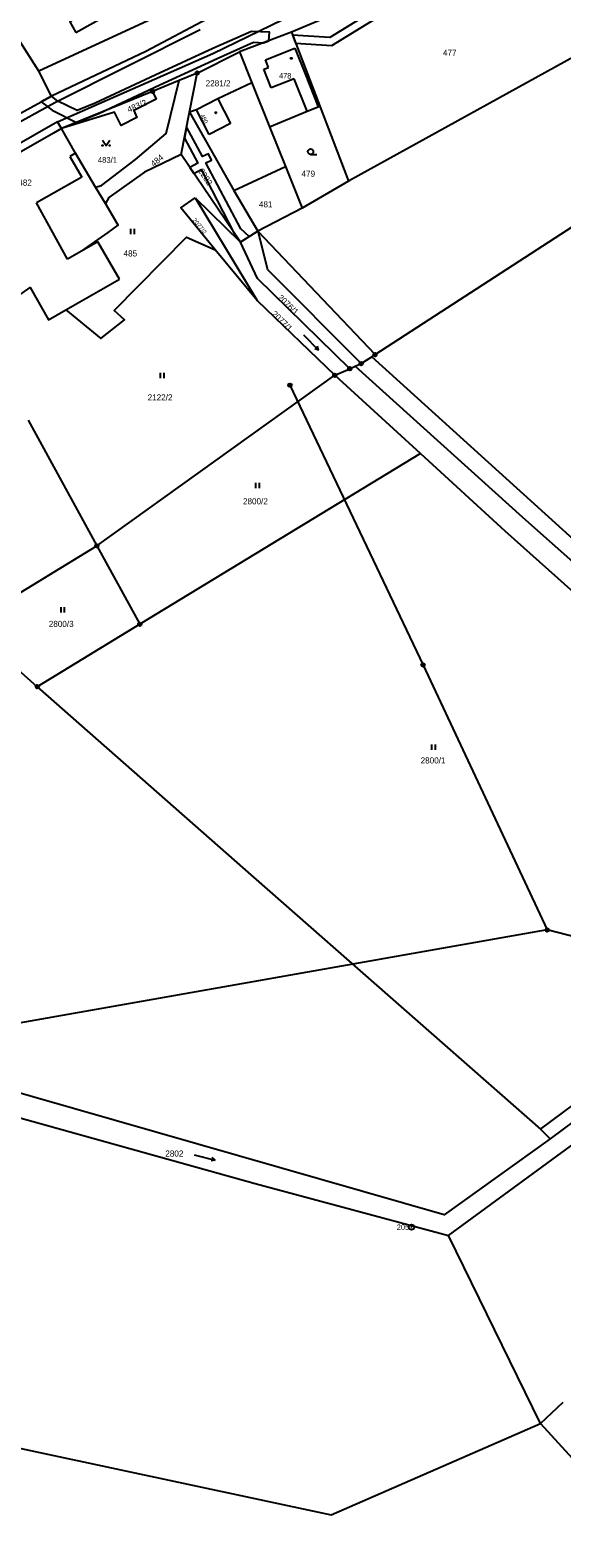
# Model space of a CAD drawing. Extents: x -504988 to -494607, y -1123820 to -1114018.
# Drawn here: x -497169.8 to -497021.1, y -1121271.7 to -1120850 of the extents above; entities that cross this region are included whole.
import ezdxf

# ---------------------------------------------------------------- set-up
doc = ezdxf.new("R2010")
doc.units = 0
for name, color, linetype in [('Hranice parcel', 7, 'Continuous'), ('Parcelní čísla', 7, 'Continuous'), ('Poz předměty', 7, 'Continuous'), ('Vnitřní kresba', 7, 'Continuous'), ('Věcná břemena k části', 7, 'Continuous'), ('Značky bodu BP', 7, 'Continuous'), ('Značky budov', 7, 'Continuous'), ('Značky kultur', 7, 'Continuous')]:
    doc.layers.add(name, color=color, linetype=linetype)

msp = doc.modelspace()

# ---------------------------------------------------------------- linework, layer by layer
at = {"layer": 'Hranice parcel'}
for p, q in [((-497123.54, -1120841.13), (-497167.35, -1120861.46)), ((-497096.73, -1120850.57), (-497111.2, -1120856.09)), ((-497096.73, -1120850.57), (-497088.77, -1120871.26)), ((-497000.83, -1120848.07), (-497080.71, -1120892.24)), ((-497123.05, -1120862), (-497111.2, -1120856.09)), ((-497111.2, -1120856.09), (-497107.79, -1120864.71)), ((-497163.81, -1120868.48), (-497167.35, -1120861.46)), ((-497123.05, -1120862), (-497128.14, -1120864.08)), ((-497125.21, -1120872.96), (-497123.05, -1120862)), ((-497135.56, -1120867.12), (-497161, -1120877.53)), ((-497128.14, -1120864.08), (-497135.56, -1120867.12)), ((-497107.79, -1120864.71), (-497102.84, -1120877.05)), ((-497196.93, -1120886.64), (-497163.81, -1120868.48)), ((-497088.77, -1120871.26), (-497080.71, -1120892.24)), ((-497127.55, -1120884.81), (-497125.21, -1120872.96)), ((-497125.21, -1120872.96), (-497112.85, -1120894.88)), ((-497102.84, -1120877.05), (-497098.4, -1120888.1)), ((-497110.98, -1120909.31), (-497127.55, -1120884.81)), ((-497112.85, -1120894.88), (-497098.4, -1120888.1)), ((-497098.4, -1120888.1), (-497093.72, -1120899.76)), ((-497080.71, -1120892.24), (-497093.72, -1120899.76)), ((-497148.73, -1120898.49), (-497151.45, -1120893.93)), ((-497123.59, -1120896.94), (-497110.98, -1120909.31)), ((-497123.59, -1120896.94), (-497106.33, -1120925.64)), ((-497112.85, -1120894.88), (-497106.11, -1120906.21)), ((-497093.72, -1120899.76), (-497106.11, -1120906.21)), ((-497144.81, -1120919.69), (-497150.82, -1120909.2)), ((-497106.11, -1120906.21), (-497110.98, -1120909.31)), ((-497106.11, -1120906.21), (-497103.41, -1120916.92)), ((-497106.33, -1120925.64), (-497118.03, -1120911.41)), ((-497103.41, -1120916.92), (-497077.21, -1120943.27)), ((-497159.8, -1120928.25), (-497144.81, -1120919.69)), ((-497106.33, -1120925.64), (-497084.56, -1120946.54)), ((-497078.85, -1120944), (-497077.21, -1120943.27)), ((-497077.21, -1120943.27), (-497074.25, -1120941.35)), ((-497151.11, -1120994.22), (-497084.56, -1120946.54)), ((-497084.56, -1120946.54), (-497080.42, -1120944.7)), ((-497084.56, -1120946.54), (-497060.63, -1120968.4)), ((-497080.42, -1120944.7), (-497078.85, -1120944)), ((-497170.29, -1120959.11), (-497151.11, -1120994.22)), ((-497060.63, -1120968.4), (-497139.1, -1121016.18)), ((-497060.63, -1120968.4), (-497037, -1120990)), ((-497184.13, -1121014.32), (-497151.11, -1120994.22)), ((-497151.11, -1120994.22), (-497139.1, -1121016.18)), ((-497167.77, -1121033.62), (-497187.44, -1121016.29)), ((-497139.1, -1121016.18), (-497167.77, -1121033.62)), ((-497027.04, -1121157.33), (-496929.24, -1121084.41)), ((-497024.32, -1121160.03), (-497027.04, -1121157.33)), ((-497027.04, -1121239.69), (-497052.82, -1121187.14)), ((-497027.04, -1121239.69), (-497020.73, -1121233.71))]:
    msp.add_line(p, q, dxfattribs=at)
for points in [[(-496873.61, -1120715.62), (-496935.71, -1120745.8), (-497008.64, -1120786.17), (-497069.74, -1120821.85), (-497112.16, -1120843.58), (-497117.01, -1120845.17), (-497137.45, -1120855.98), (-497163.81, -1120868.48)], [(-497023.88, -1120811.08), (-497086.48, -1120846.33), (-497096.73, -1120850.57)], [(-497157.03, -1120850.65), (-497133.57, -1120837.52), (-497135.21, -1120834.6), (-497158.67, -1120847.72), (-497157.03, -1120850.65)], [(-497074.25, -1120941.35), (-497073.33, -1120940.76), (-496927.63, -1120846.33)], [(-497167.35, -1120861.46), (-497172.51, -1120853.27), (-497204.87, -1120871.07), (-497196.93, -1120886.64)], [(-497135.56, -1120867.12), (-497134.53, -1120869.35), (-497140.8, -1120872.44), (-497139.96, -1120874.46), (-497144.29, -1120876.63), (-497146.15, -1120872.9), (-497161, -1120877.53)], [(-497151.45, -1120893.93), (-497149.77, -1120893.44), (-497140.29, -1120886.2), (-497131.77, -1120878.88), (-497128.14, -1120864.08)], [(-497107.79, -1120864.71), (-497117.3, -1120869.22), (-497123.26, -1120872.25), (-497125.21, -1120872.96)], [(-497102.84, -1120877.05), (-497092.31, -1120872.66), (-497089.22, -1120871.43), (-497088.77, -1120871.26)], [(-497161, -1120877.53), (-497162.08, -1120875.61), (-497193.91, -1120893.79), (-497205.64, -1120899.19), (-497240.26, -1120919.63), (-497250.18, -1120924.55), (-497404.22, -1121006.98), (-497504.86, -1121061.28), (-497548.64, -1121084.52), (-497630.65, -1121128.6), (-497742.3, -1121188.23), (-497831.7, -1121236.04), (-497830.39, -1121238.19)], [(-497161, -1120877.53), (-497163.22, -1120878.78), (-497192.77, -1120895.71)], [(-497151.45, -1120893.93), (-497157.09, -1120884.44), (-497161, -1120877.53)], [(-497127.55, -1120884.81), (-497137.79, -1120889.69), (-497147.77, -1120896.81), (-497148.73, -1120898.49)], [(-497118.03, -1120911.41), (-497127.63, -1120899.74), (-497123.59, -1120896.94)], [(-497150.82, -1120909.2), (-497155.38, -1120911.81), (-497147.93, -1120906.57), (-497145.11, -1120904.59), (-497148.73, -1120898.49)], [(-497159.8, -1120928.25), (-497150.01, -1120936.29), (-497143.41, -1120931), (-497146.23, -1120928.45), (-497126.05, -1120907.89), (-497118.03, -1120911.41)], [(-497080.42, -1120944.7), (-497106.18, -1120919.43), (-497110.98, -1120909.31)], [(-497174.27, -1120925.11), (-497169.78, -1120921.95), (-497164.61, -1120931), (-497159.8, -1120928.25)], [(-496918.67, -1121081.75), (-496930.58, -1121069.25), (-497006.02, -1121003.19), (-497074.25, -1120941.35)], [(-497078.85, -1120944), (-497032.07, -1120986.22), (-496921.93, -1121084.02), (-496918.28, -1121087.26)], [(-497037, -1120990), (-496981.2, -1121039.87), (-496945.18, -1121070.01), (-496929.24, -1121084.41)], [(-497167.77, -1121033.62), (-497107.31, -1121086.86), (-497027.04, -1121157.33)], [(-496929.24, -1121084.41), (-496926.6, -1121086.8), (-496961.26, -1121113.18), (-497024.32, -1121160.03)], [(-497052.82, -1121187.14), (-496945.19, -1121108.36), (-496919.14, -1121087.94)], [(-497024.32, -1121160.03), (-497054.02, -1121181.31), (-497226.59, -1121131.82), (-497313, -1121108.3)], [(-497224.71, -1121139.69), (-497106.85, -1121172.59), (-497052.82, -1121187.14)], [(-497328.91, -1121213.19), (-497207.25, -1121239.23), (-497085.58, -1121265.26), (-497027.04, -1121239.69)], [(-497027.04, -1121239.69), (-496986.49, -1121284.04), (-496983.12, -1121284.65), (-496981.48, -1121287.89)]]:
    msp.add_lwpolyline(points, dxfattribs=at)
at = {"layer": 'Poz předměty'}
for p, q in [((-497097.13, -1120949.3), (-497059.9, -1121027.56)), ((-497059.9, -1121027.56), (-497025.16, -1121101.65)), ((-497025.16, -1121101.65), (-497220.45, -1121136.04)), ((-496958.14, -1121119.11), (-497025.16, -1121101.65))]:
    msp.add_line(p, q, dxfattribs=at)
for centre, radius in [((-497097.13, -1120949.3), 0.5), ((-497097.13, -1120949.3), 0.4), ((-497097.13, -1120949.3), 0.3), ((-497097.13, -1120949.3), 0.2), ((-497097.13, -1120949.3), 0.1), ((-497059.9, -1121027.56), 0.5), ((-497059.9, -1121027.56), 0.4), ((-497059.9, -1121027.56), 0.3), ((-497059.9, -1121027.56), 0.2), ((-497059.9, -1121027.56), 0.1), ((-497025.16, -1121101.65), 0.5), ((-497025.16, -1121101.65), 0.4), ((-497025.16, -1121101.65), 0.3), ((-497025.16, -1121101.65), 0.2), ((-497025.16, -1121101.65), 0.1)]:
    msp.add_circle(centre, radius, dxfattribs=at)
at = {"layer": 'Vnitřní kresba'}
for p, q in [((-497118.66, -1120856.55), (-497086.04, -1120840.64)), ((-497162.82, -1120870.22), (-497122.18, -1120849.82)), ((-497103.98, -1120858.32), (-497095.71, -1120855.05)), ((-497095.71, -1120855.05), (-497092.86, -1120862.24)), ((-497162.08, -1120875.61), (-497118.66, -1120856.55)), ((-497103.13, -1120860.46), (-497103.98, -1120858.32)), ((-497104.39, -1120860.96), (-497103.13, -1120860.46)), ((-497102.33, -1120866.14), (-497104.39, -1120860.96)), ((-497095.9, -1120863.59), (-497102.33, -1120866.14)), ((-497092.31, -1120872.66), (-497095.9, -1120863.59)), ((-497092.86, -1120862.24), (-497089.22, -1120871.43)), ((-497196.02, -1120888.42), (-497162.82, -1120870.22)), ((-497117.3, -1120869.22), (-497113.76, -1120876.16)), ((-497119.72, -1120879.2), (-497123.26, -1120872.25)), ((-497113.76, -1120876.16), (-497119.72, -1120879.2)), ((-497157.09, -1120884.44), (-497158.65, -1120885.33)), ((-497158.65, -1120885.33), (-497155.36, -1120891.15)), ((-497155.36, -1120891.15), (-497168.02, -1120898.32)), ((-497159.32, -1120914.07), (-497168.02, -1120898.32)), ((-497073.33, -1120940.76), (-497106.11, -1120906.21)), ((-497155.38, -1120911.81), (-497159.32, -1120914.07))]:
    msp.add_line(p, q, dxfattribs=at)
at = {"layer": 'Věcná břemena k části'}
for points in [[(-497096.4, -1120851.43), (-497095.54, -1120853.65), (-497085.44, -1120854.31), (-497021.46, -1120814.96), (-497022.6, -1120813.13), (-497085.98, -1120852.11)], [(-497163.81, -1120868.48), (-497166.72, -1120870.08), (-497163.57, -1120872.42), (-497156.79, -1120875.81), (-497150.41, -1120873.2), (-497133.52, -1120865.3), (-497117.43, -1120857.9), (-497107.29, -1120853.38), (-497104.49, -1120853.53), (-497102.99, -1120852.96), (-497102.86, -1120850.61), (-497107.85, -1120850.34), (-497118.67, -1120855.16), (-497134.78, -1120862.58), (-497151.61, -1120870.47), (-497156.65, -1120872.52), (-497161.99, -1120869.86)], [(-497126.03, -1120877.09), (-497126.64, -1120880.19), (-497122.88, -1120887.21), (-497125.09, -1120888.45), (-497123.97, -1120890.11), (-497121.94, -1120888.97), (-497112.86, -1120906.53), (-497111.73, -1120908.19), (-497110.98, -1120909.31), (-497110.27, -1120908.86), (-497108.54, -1120907.76), (-497110.81, -1120905.55), (-497120.64, -1120887.16), (-497119.02, -1120886.4), (-497119.86, -1120884.59), (-497121.59, -1120885.39)]]:
    msp.add_lwpolyline(points, close=True, dxfattribs=at)
at = {"layer": 'Značky bodu BP'}
for centre, radius in [((-497123.05, -1120862), 0.5), ((-497123.05, -1120862), 0.0303), ((-497135.56, -1120867.12), 0.5), ((-497135.56, -1120867.12), 0.0303), ((-497077.21, -1120943.27), 0.5), ((-497077.21, -1120943.27), 0.0303), ((-497073.33, -1120940.76), 0.5), ((-497073.33, -1120940.76), 0.0303), ((-497084.56, -1120946.54), 0.5), ((-497084.56, -1120946.54), 0.0303), ((-497080.42, -1120944.7), 0.5), ((-497080.42, -1120944.7), 0.0303), ((-497151.11, -1120994.22), 0.5), ((-497151.11, -1120994.22), 0.0303), ((-497139.1, -1121016.18), 0.5), ((-497139.1, -1121016.18), 0.0303), ((-497167.77, -1121033.62), 0.5), ((-497167.77, -1121033.62), 0.0303), ((-497063.15, -1121184.77), 0.75), ((-497063.15, -1121184.77), 0.03)]:
    msp.add_circle(centre, radius, dxfattribs=at)
at = {"layer": 'Značky budov'}
for centre in [(-497096.75, -1120857.9), (-497117.84, -1120873.11)]:
    msp.add_circle(centre, 0.175, dxfattribs=at)
at = {"layer": 'Značky kultur'}
for p, q in [((-497091.35, -1120884.74), (-497089.6, -1120884.74)), ((-497141.63, -1120907.05), (-497141.63, -1120905.55)), ((-497140.63, -1120907.05), (-497140.63, -1120905.55)), ((-497093.35, -1120935.23), (-497089.1, -1120939.47)), ((-497089.1, -1120939.47), (-497090.15, -1120939.13)), ((-497089.1, -1120939.47), (-497089.44, -1120938.42)), ((-497133.28, -1120947.31), (-497133.28, -1120945.81)), ((-497132.28, -1120947.31), (-497132.28, -1120945.81)), ((-497106.62, -1120978.07), (-497106.62, -1120976.57)), ((-497105.62, -1120978.07), (-497105.62, -1120976.57)), ((-497161.12, -1121012.91), (-497161.12, -1121011.41)), ((-497160.12, -1121012.91), (-497160.12, -1121011.41)), ((-497057.46, -1121051.31), (-497057.46, -1121049.81)), ((-497056.46, -1121051.31), (-497056.46, -1121049.81)), ((-497123.88, -1121164.55), (-497118.05, -1121166)), ((-497118.05, -1121166), (-497119.12, -1121166.25)), ((-497118.05, -1121166), (-497118.88, -1121165.28))]:
    msp.add_line(p, q, dxfattribs=at)
msp.add_lwpolyline([(-497149.53, -1120880.79), (-497148.53, -1120882.29), (-497147.53, -1120880.79)], dxfattribs=at)
for centre, radius in [((-497149.53, -1120882.29), 0.1), ((-497147.53, -1120882.29), 0.1), ((-497091.35, -1120883.99), 0.75)]:
    msp.add_circle(centre, radius, dxfattribs=at)

# ---------------------------------------------------------------- texts
at = {"layer": 'Parcelní čísla'}
for s, height, p in [('477', 1.7, (-497054.34, -1120857.18)), ('478', 1.5, (-497100.18, -1120863.53)), ('2281/2', 1.7, (-497120.69, -1120865.72)), ('483/1', 1.6, (-497150.83, -1120887.11)), ('482', 1.7, (-497173.08, -1120893.49)), ('479', 1.7, (-497093.89, -1120890.99)), ('481', 1.7, (-497105.79, -1120899.57)), ('485', 1.7, (-497143.65, -1120913.3)), ('2122/2', 1.7, (-497136.92, -1120953.56)), ('2800/2', 1.7, (-497110.25, -1120982.62)), ('2800/3', 1.7, (-497164.56, -1121016.91)), ('2800/1', 1.7, (-497060.58, -1121055.09)), ('2802', 1.7, (-497131.97, -1121165.03))]:
    msp.add_text(s, height=height, dxfattribs=at).set_placement(p)
for s, height, rotation, p in [('483/2', 1.7, 23, (-497142.18, -1120873.11)), ('480', 1.2, 297, (-497122.26, -1120873.83)), ('484', 1.7, 40, (-497135.19, -1120888.33)), ('2282', 1.7, 303, (-497122.85, -1120889.38)), ('2077/2', 1.2, 309, (-497124.42, -1120903.19)), ('2076/1', 1.7, 316, (-497100.7, -1120924.99)), ('2077/1', 1.7, 316, (-497102.4, -1120929.57))]:
    msp.add_text(s, height=height, rotation=rotation, dxfattribs=at).set_placement(p)
at = {"layer": 'Značky bodu BP'}
msp.add_text('205', height=1.5, dxfattribs=at).set_placement((-497067.25, -1121185.52))

doc.saveas('drawing.dxf')
